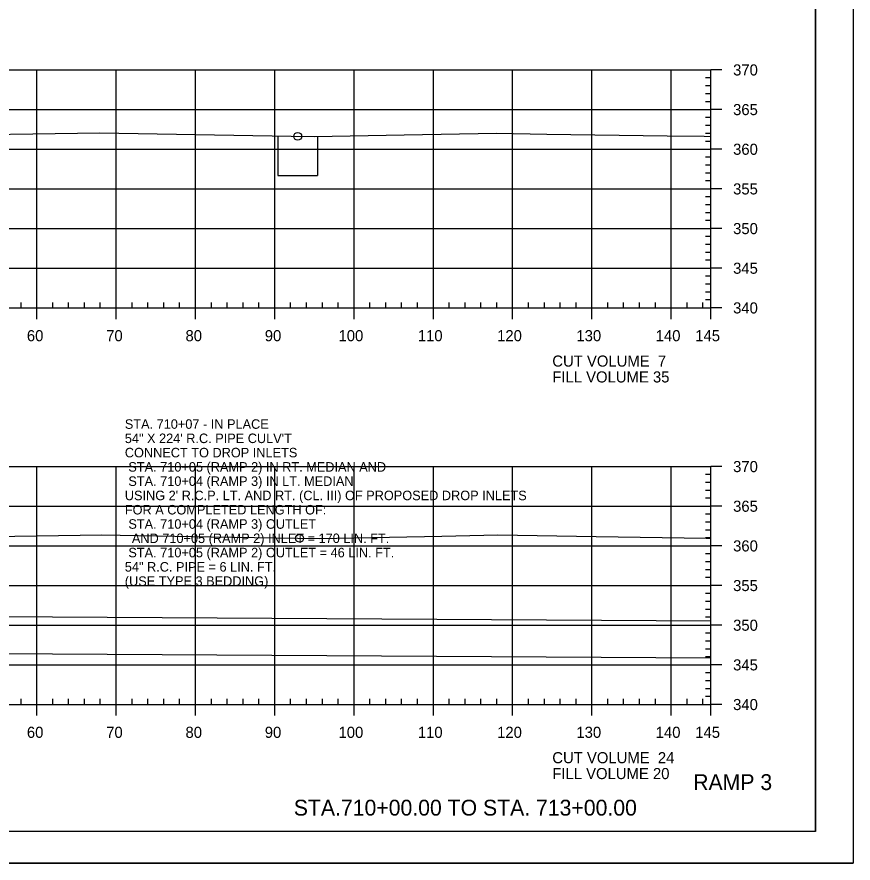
# Model space of a CAD drawing. Extents: x 1359801 to 1362404, y 372415 to 374228.
# Drawn here: x 1361261.2 to 1361366.6, y 373374.6 to 373481.3 of the extents above; entities that cross this region are included whole.
import ezdxf

# ---------------------------------------------------------------- set-up
doc = ezdxf.new("R2010")
doc.units = 0
for name, color, linetype in [('S_DRG_PT_SYM', 7, 'Continuous'), ('S_MAILBOX', 7, 'Continuous'), ('S_PRIMARY_CTL', 7, 'Continuous'), ('S_SHOULDER', 7, 'Continuous'), ('S_SIGN', 7, 'Continuous'), ('S_UTILITY_POLE_ANNOT', 7, 'Continuous'), ('S_UTL_PT_SYM', 7, 'Continuous'), ('S_WATER_UTILITIES', 7, 'Continuous')]:
    doc.layers.add(name, color=color, linetype=linetype)

msp = doc.modelspace()

# ---------------------------------------------------------------- linework, layer by layer
at = {"layer": 'S_DRG_PT_SYM'}
for points in [[(1361249.03, 373466.33), (1361271.64, 373466.69), (1361295.78, 373466.24), (1361298.68, 373466.19), (1361310.02, 373466.4), (1361321.67, 373466.61), (1361328, 373466.52), (1361343.19, 373466.3), (1361347.85, 373466.24), (1361348.71, 373466.2)], [(1361255.44, 373415.75), (1361271.89, 373415.98), (1361285.69, 373415.76), (1361299.34, 373415.52), (1361314.76, 373415.84), (1361321.84, 373415.99), (1361334.23, 373415.8), (1361348.11, 373415.57), (1361348.71, 373415.54)]]:
    msp.add_lwpolyline(points, dxfattribs=at)
at = {"layer": 'S_MAILBOX'}
for p, q in [((1361058.71, 373474.6), (1361348.71, 373474.6)), ((1361058.71, 373474.6), (1361348.71, 373474.6)), ((1361263.71, 373444.6), (1361263.71, 373474.6)), ((1361263.71, 373444.6), (1361263.71, 373474.6)), ((1361273.71, 373444.6), (1361273.71, 373474.6)), ((1361273.71, 373444.6), (1361273.71, 373474.6)), ((1361283.71, 373444.6), (1361283.71, 373474.6)), ((1361283.71, 373444.6), (1361283.71, 373474.6)), ((1361293.71, 373444.6), (1361293.71, 373474.6)), ((1361293.71, 373444.6), (1361293.71, 373474.6)), ((1361303.71, 373444.6), (1361303.71, 373474.6)), ((1361303.71, 373444.6), (1361303.71, 373474.6)), ((1361313.71, 373444.6), (1361313.71, 373474.6)), ((1361313.71, 373444.6), (1361313.71, 373474.6)), ((1361323.71, 373444.6), (1361323.71, 373474.6)), ((1361323.71, 373444.6), (1361323.71, 373474.6)), ((1361333.71, 373444.6), (1361333.71, 373474.6)), ((1361333.71, 373444.6), (1361333.71, 373474.6)), ((1361343.71, 373444.6), (1361343.71, 373474.6)), ((1361343.71, 373444.6), (1361343.71, 373474.6)), ((1361348.71, 373444.6), (1361348.71, 373474.6)), ((1361348.71, 373444.6), (1361348.71, 373474.6)), ((1361058.71, 373469.6), (1361348.71, 373469.6)), ((1361058.71, 373469.6), (1361348.71, 373469.6)), ((1361058.71, 373464.6), (1361348.71, 373464.6)), ((1361058.71, 373464.6), (1361348.71, 373464.6)), ((1361058.71, 373459.6), (1361348.71, 373459.6)), ((1361058.71, 373459.6), (1361348.71, 373459.6)), ((1361058.71, 373454.6), (1361348.71, 373454.6)), ((1361058.71, 373454.6), (1361348.71, 373454.6)), ((1361058.71, 373449.6), (1361348.71, 373449.6)), ((1361058.71, 373449.6), (1361348.71, 373449.6)), ((1361058.71, 373444.6), (1361348.71, 373444.6)), ((1361058.71, 373444.6), (1361348.71, 373444.6)), ((1361058.71, 373424.6), (1361348.71, 373424.6)), ((1361263.71, 373394.6), (1361263.71, 373424.6)), ((1361273.71, 373394.6), (1361273.71, 373424.6)), ((1361283.71, 373394.6), (1361283.71, 373424.6)), ((1361293.71, 373394.6), (1361293.71, 373424.6)), ((1361303.71, 373394.6), (1361303.71, 373424.6)), ((1361313.71, 373394.6), (1361313.71, 373424.6)), ((1361323.71, 373394.6), (1361323.71, 373424.6)), ((1361333.71, 373394.6), (1361333.71, 373424.6)), ((1361343.71, 373394.6), (1361343.71, 373424.6)), ((1361348.71, 373394.6), (1361348.71, 373424.6)), ((1361058.71, 373419.6), (1361348.71, 373419.6)), ((1361058.71, 373414.6), (1361348.71, 373414.6)), ((1361058.71, 373409.6), (1361348.71, 373409.6)), ((1361058.71, 373404.6), (1361348.71, 373404.6)), ((1361058.71, 373399.6), (1361348.71, 373399.6)), ((1361058.71, 373394.6), (1361348.71, 373394.6))]:
    msp.add_line(p, q, dxfattribs=at)
at = {"layer": 'S_SHOULDER'}
msp.add_line((1361033.31, 373374.62), (1361366.64, 373374.62), dxfattribs=at)
for points in [[(1361033.3, 373587.95), (1361366.64, 373587.95), (1361366.64, 373374.61), (1361033.3, 373374.61)], [(1361279.63, 373584.06), (1361279.63, 373574.18), (1361315.36, 373574.18), (1361315.36, 373571.26), (1361338.56, 373571.26), (1361338.56, 373546.93), (1361361.89, 373546.93), (1361361.89, 373378.6), (1361045.71, 373378.6), (1361045.71, 373584.06)]]:
    msp.add_lwpolyline(points, close=True, dxfattribs=at)
for centre in [(1361296.6, 373466.23), (1361296.84, 373415.56)]:
    msp.add_circle(centre, 0.5, dxfattribs=at)
at = {"layer": 'S_UTILITY_POLE_ANNOT'}
for p, q in [((1361294.09, 373466.23), (1361294.09, 373461.31)), ((1361299.09, 373466.23), (1361299.09, 373461.31)), ((1361294.09, 373461.31), (1361299.09, 373461.31)), ((1361223.03, 373405.95), (1361348.74, 373405.14)), ((1361223, 373401.28), (1361348.71, 373400.47))]:
    msp.add_line(p, q, dxfattribs=at)
at = {"layer": 'S_UTL_PT_SYM'}
for q in [(1361361.89, 373584.06), (1361045.71, 373378.6)]:
    msp.add_line((1361361.89, 373378.6), q, dxfattribs=at)
at = {"layer": 'S_WATER_UTILITIES'}
for p, q in [((1361348.71, 373444.6), (1361348.71, 373474.6)), ((1361350.11, 373474.6), (1361348.71, 373474.6)), ((1361348.71, 373473.6), (1361348.01, 373473.6)), ((1361348.71, 373472.6), (1361348.01, 373472.6)), ((1361348.71, 373471.6), (1361348.01, 373471.6)), ((1361348.71, 373470.6), (1361348.01, 373470.6)), ((1361350.11, 373469.6), (1361348.71, 373469.6)), ((1361348.71, 373468.6), (1361348.01, 373468.6)), ((1361348.71, 373467.6), (1361348.01, 373467.6)), ((1361348.71, 373466.6), (1361348.01, 373466.6)), ((1361348.71, 373465.6), (1361348.01, 373465.6)), ((1361350.11, 373464.6), (1361348.71, 373464.6)), ((1361348.71, 373463.6), (1361348.01, 373463.6)), ((1361348.71, 373462.6), (1361348.01, 373462.6)), ((1361348.71, 373461.6), (1361348.01, 373461.6)), ((1361348.71, 373460.6), (1361348.01, 373460.6)), ((1361350.11, 373459.6), (1361348.71, 373459.6)), ((1361348.71, 373458.6), (1361348.01, 373458.6)), ((1361348.71, 373457.6), (1361348.01, 373457.6)), ((1361348.71, 373456.6), (1361348.01, 373456.6)), ((1361348.71, 373455.6), (1361348.01, 373455.6)), ((1361350.11, 373454.6), (1361348.71, 373454.6)), ((1361348.71, 373453.6), (1361348.01, 373453.6)), ((1361348.71, 373452.6), (1361348.01, 373452.6)), ((1361348.71, 373451.6), (1361348.01, 373451.6)), ((1361348.71, 373450.6), (1361348.01, 373450.6)), ((1361348.71, 373448.6), (1361348.01, 373448.6)), ((1361350.11, 373449.6), (1361348.71, 373449.6)), ((1361348.71, 373447.6), (1361348.01, 373447.6)), ((1361348.71, 373446.6), (1361348.01, 373446.6)), ((1361348.71, 373445.6), (1361348.01, 373445.6)), ((1361058.71, 373444.6), (1361348.71, 373444.6)), ((1361261.71, 373444.6), (1361261.71, 373445.3)), ((1361263.71, 373443.2), (1361263.71, 373444.6)), ((1361265.71, 373444.6), (1361265.71, 373445.3)), ((1361267.71, 373444.6), (1361267.71, 373445.3)), ((1361269.71, 373444.6), (1361269.71, 373445.3)), ((1361271.71, 373444.6), (1361271.71, 373445.3)), ((1361273.71, 373443.2), (1361273.71, 373444.6)), ((1361275.71, 373444.6), (1361275.71, 373445.3)), ((1361277.71, 373444.6), (1361277.71, 373445.3)), ((1361279.71, 373444.6), (1361279.71, 373445.3)), ((1361281.71, 373444.6), (1361281.71, 373445.3)), ((1361283.71, 373443.2), (1361283.71, 373444.6)), ((1361285.71, 373444.6), (1361285.71, 373445.3)), ((1361287.71, 373444.6), (1361287.71, 373445.3)), ((1361289.71, 373444.6), (1361289.71, 373445.3)), ((1361291.71, 373444.6), (1361291.71, 373445.3)), ((1361293.71, 373443.2), (1361293.71, 373444.6)), ((1361295.71, 373444.6), (1361295.71, 373445.3)), ((1361297.71, 373444.6), (1361297.71, 373445.3)), ((1361299.71, 373444.6), (1361299.71, 373445.3)), ((1361301.71, 373444.6), (1361301.71, 373445.3)), ((1361303.71, 373443.2), (1361303.71, 373444.6)), ((1361305.71, 373444.6), (1361305.71, 373445.3)), ((1361307.71, 373444.6), (1361307.71, 373445.3)), ((1361309.71, 373444.6), (1361309.71, 373445.3)), ((1361311.71, 373444.6), (1361311.71, 373445.3)), ((1361313.71, 373443.2), (1361313.71, 373444.6)), ((1361315.71, 373444.6), (1361315.71, 373445.3)), ((1361317.71, 373444.6), (1361317.71, 373445.3)), ((1361319.71, 373444.6), (1361319.71, 373445.3)), ((1361321.71, 373444.6), (1361321.71, 373445.3)), ((1361323.71, 373443.2), (1361323.71, 373444.6)), ((1361325.71, 373444.6), (1361325.71, 373445.3)), ((1361327.71, 373444.6), (1361327.71, 373445.3)), ((1361329.71, 373444.6), (1361329.71, 373445.3)), ((1361331.71, 373444.6), (1361331.71, 373445.3)), ((1361333.71, 373443.2), (1361333.71, 373444.6)), ((1361335.71, 373444.6), (1361335.71, 373445.3)), ((1361337.71, 373444.6), (1361337.71, 373445.3)), ((1361339.71, 373444.6), (1361339.71, 373445.3)), ((1361341.71, 373444.6), (1361341.71, 373445.3)), ((1361343.71, 373443.2), (1361343.71, 373444.6)), ((1361345.71, 373444.6), (1361345.71, 373445.3)), ((1361347.71, 373444.6), (1361347.71, 373445.3)), ((1361348.71, 373443.2), (1361348.71, 373444.6)), ((1361350.11, 373444.6), (1361348.71, 373444.6)), ((1361348.71, 373394.6), (1361348.71, 373424.6)), ((1361350.11, 373424.6), (1361348.71, 373424.6)), ((1361348.71, 373423.6), (1361348.01, 373423.6)), ((1361348.71, 373422.6), (1361348.01, 373422.6)), ((1361348.71, 373421.6), (1361348.01, 373421.6)), ((1361348.71, 373420.6), (1361348.01, 373420.6)), ((1361350.11, 373419.6), (1361348.71, 373419.6)), ((1361348.71, 373418.6), (1361348.01, 373418.6)), ((1361348.71, 373417.6), (1361348.01, 373417.6)), ((1361348.71, 373416.6), (1361348.01, 373416.6)), ((1361348.71, 373415.6), (1361348.01, 373415.6)), ((1361350.11, 373414.6), (1361348.71, 373414.6)), ((1361348.71, 373413.6), (1361348.01, 373413.6)), ((1361348.71, 373412.6), (1361348.01, 373412.6)), ((1361348.71, 373411.6), (1361348.01, 373411.6)), ((1361348.71, 373410.6), (1361348.01, 373410.6)), ((1361350.11, 373409.6), (1361348.71, 373409.6)), ((1361348.71, 373408.6), (1361348.01, 373408.6)), ((1361348.71, 373407.6), (1361348.01, 373407.6)), ((1361348.71, 373406.6), (1361348.01, 373406.6)), ((1361348.71, 373405.6), (1361348.01, 373405.6)), ((1361350.11, 373404.6), (1361348.71, 373404.6)), ((1361348.71, 373403.6), (1361348.01, 373403.6)), ((1361348.71, 373402.6), (1361348.01, 373402.6)), ((1361348.71, 373401.6), (1361348.01, 373401.6)), ((1361348.71, 373400.6), (1361348.01, 373400.6)), ((1361350.11, 373399.6), (1361348.71, 373399.6)), ((1361348.71, 373398.6), (1361348.01, 373398.6)), ((1361348.71, 373397.6), (1361348.01, 373397.6)), ((1361348.71, 373396.6), (1361348.01, 373396.6)), ((1361261.71, 373394.6), (1361261.71, 373395.3)), ((1361265.71, 373394.6), (1361265.71, 373395.3)), ((1361267.71, 373394.6), (1361267.71, 373395.3)), ((1361269.71, 373394.6), (1361269.71, 373395.3)), ((1361271.71, 373394.6), (1361271.71, 373395.3)), ((1361275.71, 373394.6), (1361275.71, 373395.3)), ((1361277.71, 373394.6), (1361277.71, 373395.3)), ((1361279.71, 373394.6), (1361279.71, 373395.3)), ((1361281.71, 373394.6), (1361281.71, 373395.3)), ((1361285.71, 373394.6), (1361285.71, 373395.3)), ((1361287.71, 373394.6), (1361287.71, 373395.3)), ((1361289.71, 373394.6), (1361289.71, 373395.3)), ((1361291.71, 373394.6), (1361291.71, 373395.3)), ((1361295.71, 373394.6), (1361295.71, 373395.3)), ((1361297.71, 373394.6), (1361297.71, 373395.3)), ((1361299.71, 373394.6), (1361299.71, 373395.3)), ((1361301.71, 373394.6), (1361301.71, 373395.3)), ((1361305.71, 373394.6), (1361305.71, 373395.3)), ((1361307.71, 373394.6), (1361307.71, 373395.3)), ((1361309.71, 373394.6), (1361309.71, 373395.3)), ((1361311.71, 373394.6), (1361311.71, 373395.3)), ((1361315.71, 373394.6), (1361315.71, 373395.3)), ((1361317.71, 373394.6), (1361317.71, 373395.3)), ((1361319.71, 373394.6), (1361319.71, 373395.3)), ((1361321.71, 373394.6), (1361321.71, 373395.3)), ((1361325.71, 373394.6), (1361325.71, 373395.3)), ((1361327.71, 373394.6), (1361327.71, 373395.3)), ((1361329.71, 373394.6), (1361329.71, 373395.3)), ((1361331.71, 373394.6), (1361331.71, 373395.3)), ((1361335.71, 373394.6), (1361335.71, 373395.3)), ((1361337.71, 373394.6), (1361337.71, 373395.3)), ((1361339.71, 373394.6), (1361339.71, 373395.3)), ((1361341.71, 373394.6), (1361341.71, 373395.3)), ((1361345.71, 373394.6), (1361345.71, 373395.3)), ((1361347.71, 373394.6), (1361347.71, 373395.3)), ((1361348.71, 373395.6), (1361348.01, 373395.6)), ((1361058.71, 373394.6), (1361348.71, 373394.6)), ((1361263.71, 373393.2), (1361263.71, 373394.6)), ((1361273.71, 373393.2), (1361273.71, 373394.6)), ((1361283.71, 373393.2), (1361283.71, 373394.6)), ((1361293.71, 373393.2), (1361293.71, 373394.6)), ((1361303.71, 373393.2), (1361303.71, 373394.6)), ((1361313.71, 373393.2), (1361313.71, 373394.6)), ((1361323.71, 373393.2), (1361323.71, 373394.6)), ((1361333.71, 373393.2), (1361333.71, 373394.6)), ((1361343.71, 373393.2), (1361343.71, 373394.6)), ((1361348.71, 373393.2), (1361348.71, 373394.6)), ((1361350.11, 373394.6), (1361348.71, 373394.6))]:
    msp.add_line(p, q, dxfattribs=at)

# ---------------------------------------------------------------- texts
at = {"layer": 'S_PRIMARY_CTL'}
for s, p in [('370', (1361351.51, 373473.9)), ('365', (1361351.51, 373468.9)), ('360', (1361351.51, 373463.9)), ('355', (1361351.51, 373458.9)), ('350', (1361351.51, 373453.9)), ('345', (1361351.51, 373448.9)), ('340', (1361351.51, 373443.9)), ('60', (1361262.45, 373440.4)), ('70', (1361272.45, 373440.4)), ('80', (1361282.45, 373440.4)), ('90', (1361292.45, 373440.4)), ('100', (1361301.75, 373440.4)), ('110', (1361311.75, 373440.4)), ('120', (1361321.75, 373440.4)), ('130', (1361331.75, 373440.4)), ('140', (1361341.75, 373440.4)), ('145', (1361346.74, 373440.4)), ('CUT VOLUME  7', (1361328.71, 373437.2)), ('FILL VOLUME 35', (1361328.71, 373435.2)), ('370', (1361351.51, 373423.9)), ('365', (1361351.51, 373418.9)), ('360', (1361351.51, 373413.9)), ('355', (1361351.51, 373408.9)), ('350', (1361351.51, 373403.9)), ('345', (1361351.51, 373398.9)), ('340', (1361351.51, 373393.9)), ('60', (1361262.45, 373390.4)), ('70', (1361272.45, 373390.4)), ('80', (1361282.45, 373390.4)), ('90', (1361292.45, 373390.4)), ('100', (1361301.75, 373390.4)), ('110', (1361311.75, 373390.4)), ('120', (1361321.75, 373390.4)), ('130', (1361331.75, 373390.4)), ('140', (1361341.75, 373390.4)), ('145', (1361346.74, 373390.4)), ('CUT VOLUME  24', (1361328.71, 373387.2)), ('FILL VOLUME 20', (1361328.71, 373385.2))]:
    msp.add_text(s, height=1.4, dxfattribs=at).set_placement(p)
at = {"layer": 'S_SHOULDER'}
for p in [(1361347.81, 373466.19), (1361348.07, 373415.52)]:
    msp.add_text('+', height=0.1, dxfattribs=at).set_placement(p)
at = {"layer": 'S_SIGN'}
for s, p in [('RAMP 3', (1361346.48, 373383.82)), ('STA.710+00.00 TO STA. 713+00.00', (1361296.11, 373380.6))]:
    msp.add_text(s, height=2, dxfattribs=at).set_placement(p)
at = {"layer": 'S_UTILITY_POLE_ANNOT'}
for s, p in [('STA. 710+07 - IN PLACE', (1361274.8, 373429.36)), ('54" X 224\' R.C. PIPE CULV\'T', (1361274.8, 373427.56)), ('CONNECT TO DROP INLETS ', (1361274.8, 373425.76)), (' STA. 710+05 (RAMP 2) IN RT. MEDIAN AND', (1361274.8, 373423.96)), (' STA. 710+04 (RAMP 3) IN LT. MEDIAN ', (1361274.8, 373422.16)), ("USING 2' R.C.P. LT. AND RT. (CL. III) OF PROPOSED DROP INLETS", (1361274.8, 373420.36)), ('FOR A COMPLETED LENGTH OF:', (1361274.8, 373418.56)), (' STA. 710+04 (RAMP 3) OUTLET', (1361274.8, 373416.76)), ('  AND 710+05 (RAMP 2) INLET = 170 LIN. FT.', (1361274.8, 373414.96)), (' STA. 710+05 (RAMP 2) OUTLET = 46 LIN. FT.', (1361274.8, 373413.16)), ('54" R.C. PIPE = 6 LIN. FT.', (1361274.8, 373411.36)), ('(USE TYPE 3 BEDDING)', (1361274.8, 373409.56))]:
    msp.add_text(s, height=1.2, dxfattribs=at).set_placement(p)

doc.saveas('drawing.dxf')
